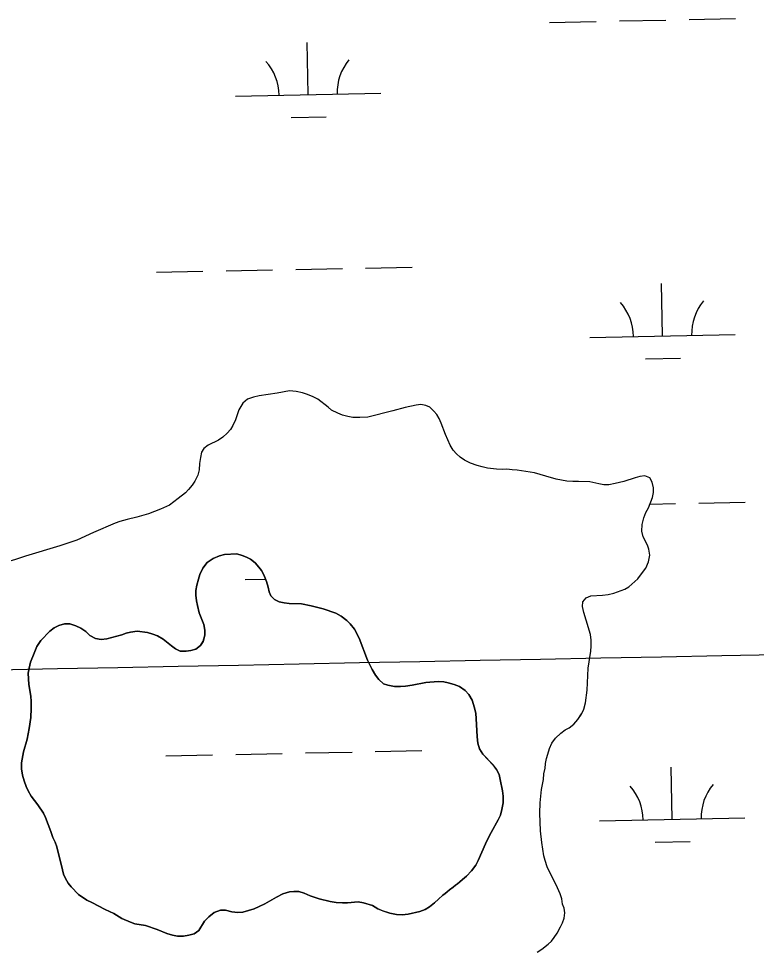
# Model space of a CAD drawing. Extents: x 3989314 to 4027622, y 243956 to 270014.
# Drawn here: x 4003151 to 4003658, y 255452 to 256093 of the extents above; entities that cross this region are included whole.
import ezdxf

# ---------------------------------------------------------------- set-up
doc = ezdxf.new("R2010")
doc.units = 0
for name, color, linetype in [('V-GRID-MAJR', 7, 'Continuous'), ('V-RIVR-EDGE', 7, 'Continuous'), ('V-WETL-SWMP', 7, 'Continuous')]:
    doc.layers.add(name, color=color, linetype=linetype)

msp = doc.modelspace()

# ---------------------------------------------------------------- linework, layer by layer
at = {"layer": 'V-GRID-MAJR'}
msp.add_spline([(3993497.63, 255455.71), (3998815.34, 255559.76), (4004133.03, 255664.57), (4009450.71, 255770.16), (4014768.37, 255876.52), (4020086.02, 255983.66), (4025403.66, 256091.57)], degree=3, dxfattribs=at)
at = {"layer": 'V-RIVR-EDGE'}
for points in [[(4003552.38, 255696.1), (4003556.26, 255696.61), (4003560.27, 255697.51), (4003567.91, 255700.36), (4003570.63, 255702.04), (4003576.84, 255707.34), (4003580.08, 255711.74), (4003582.15, 255714.84), (4003584.1, 255719.11), (4003585, 255723.64), (4003584.36, 255727.78), (4003583.33, 255730.62), (4003580.48, 255736.45), (4003579.45, 255740.33), (4003579.71, 255744.86), (4003580.88, 255749.39), (4003582.31, 255753.14), (4003583.99, 255756.38), (4003586.84, 255763.49), (4003587.62, 255766.85), (4003587.63, 255769.96), (4003586.59, 255773.97), (4003584.91, 255776.82), (4003581.68, 255778.24), (4003578.19, 255777.86), (4003574.82, 255776.96), (4003567.06, 255774.5), (4003561.1, 255772.96), (4003556.83, 255772.18), (4003553.33, 255772.05), (4003549.97, 255772.7), (4003543.63, 255774.26), (4003536, 255774.52), (4003532.12, 255774.4), (4003527.98, 255774.53), (4003520.47, 255775.96), (4003513.48, 255778.16), (4003505.59, 255780.37), (4003493.69, 255782.19), (4003490.2, 255782.32), (4003486.57, 255782.84), (4003483.34, 255782.71), (4003479.58, 255782.85), (4003473.38, 255783.63), (4003469.62, 255784.54), (4003466.26, 255785.44), (4003461.73, 255787.13), (4003457.59, 255789.07), (4003454.62, 255791.15), (4003451.9, 255793.48), (4003449.7, 255796.07), (4003447.64, 255799.3), (4003444.54, 255806.68), (4003441.56, 255814.45), (4003440.01, 255817.68), (4003438.46, 255820.4), (4003436.39, 255822.86), (4003433.68, 255825.45), (4003430.96, 255826.75), (4003427.47, 255827.27), (4003424.23, 255827.01), (4003416.6, 255825.33), (4003408.18, 255823.01), (4003390.97, 255818.75), (4003385.41, 255818.37), (4003380.75, 255818.37), (4003377.25, 255819.02), (4003373.5, 255820.06), (4003370.27, 255821.35), (4003366, 255823.56), (4003363.67, 255825.63), (4003356.56, 255830.94), (4003353.32, 255832.62), (4003349.57, 255834.18), (4003346.08, 255835.35), (4003341.68, 255836.38), (4003337.02, 255836.77), (4003328.61, 255835.1), (4003316.19, 255833.3), (4003312.3, 255832.39), (4003308.16, 255830.97), (4003305.05, 255828.26), (4003302.33, 255823.73), (4003300, 255816.88), (4003298.19, 255812.99), (4003296.5, 255810.15), (4003294.3, 255807.56), (4003291.19, 255804.98), (4003288.21, 255802.91), (4003281.09, 255799.29), (4003278.12, 255797.22), (4003276.56, 255794.63), (4003275.78, 255791.01), (4003275.26, 255786.74), (4003275, 255782.47), (4003273.96, 255778.85), (4003272.02, 255774.71), (4003270.21, 255771.86), (4003267.75, 255768.89), (4003265.54, 255766.69), (4003260.62, 255762.68)], [(4003260.62, 255762.68), (4003254.54, 255758.16), (4003248.46, 255755.32), (4003240.17, 255752.21), (4003232.15, 255749.89), (4003225.42, 255748.35), (4003220.37, 255746.79), (4003217.26, 255745.63), (4003202.25, 255739.3), (4003190.73, 255734.13), (4003179.21, 255730.26), (4003155.52, 255723.03), (4003148.66, 255720.71), (4003144.78, 255719.67), (4003131.84, 255715.41)], [(4003466.26, 255598.85), (4003465.62, 255611.27), (4003465.23, 255614.76), (4003464.46, 255618.78), (4003462.78, 255623.95), (4003460.58, 255627.84), (4003457.87, 255630.56), (4003453.99, 255633.4), (4003450.37, 255634.7), (4003446.23, 255635.87), (4003443.25, 255636.52), (4003439.5, 255636.78), (4003430.83, 255636.14), (4003421.51, 255634.33), (4003416.85, 255633.69), (4003413.48, 255633.43), (4003409.34, 255633.43), (4003404.69, 255634.35), (4003401.71, 255635.25), (4003398.48, 255638.1), (4003396.28, 255641.08), (4003393.96, 255645.09), (4003390.72, 255651.43), (4003385.04, 255666.58), (4003381.81, 255672.92), (4003378.97, 255676.42), (4003376.51, 255678.88), (4003372.76, 255681.73), (4003369.01, 255683.8), (4003360.34, 255686.91), (4003352.06, 255688.86), (4003345.46, 255690.16), (4003336.92, 255690.55), (4003333.56, 255690.94), (4003330.06, 255691.72), (4003326.83, 255693.15), (4003324.37, 255695.74), (4003323.21, 255698.58), (4003322.44, 255701.82), (4003321.27, 255705.7), (4003319.47, 255710.1), (4003317.91, 255713.08), (4003316.1, 255715.54), (4003313.39, 255718.52), (4003310.28, 255720.98), (4003307.44, 255722.41), (4003304.59, 255723.57), (4003300.97, 255724.61), (4003292.43, 255724.1), (4003289.06, 255723.2), (4003284.66, 255721.52), (4003280.52, 255718.67), (4003277.41, 255714.79), (4003275.47, 255710.39), (4003274.43, 255707.29), (4003273.39, 255703.15), (4003272.75, 255699.53), (4003272.61, 255696.16), (4003273.13, 255692.28), (4003273.9, 255689.05), (4003275.06, 255684.12), (4003278.16, 255675.97), (4003278.94, 255672.09), (4003278.93, 255668.6), (4003277.64, 255664.45), (4003275.95, 255661.61), (4003272.72, 255659.15), (4003269.35, 255658.12), (4003266.12, 255657.74), (4003261.97, 255657.74), (4003258.74, 255659.29), (4003255.9, 255661.36), (4003250.2, 255666.03), (4003246.32, 255668.23), (4003243.09, 255669.4), (4003239.47, 255670.43), (4003232.22, 255671.48), (4003227.69, 255670.83), (4003224.71, 255670.06), (4003221.74, 255669.02), (4003211.39, 255666.18), (4003207.5, 255665.67), (4003203.62, 255666.45), (4003199.87, 255668.52), (4003196.9, 255671.24), (4003193.53, 255673.57), (4003190.17, 255675.13), (4003185.9, 255676.43), (4003182.28, 255676.56), (4003178.52, 255675.4), (4003175.16, 255673.84), (4003172.18, 255671.39), (4003165.96, 255665.05), (4003163.37, 255660.91), (4003161.43, 255656.38), (4003158.97, 255650.17), (4003157.93, 255646.04), (4003157.41, 255642.54), (4003157.79, 255634.78), (4003159.08, 255626.62), (4003159.33, 255623.13)], [(4003507.43, 255450.52), (4003510.67, 255452.59), (4003515.07, 255456.08), (4003517.27, 255458.28), (4003519.21, 255460.74), (4003521.16, 255463.58), (4003523.62, 255467.98), (4003524.92, 255470.7), (4003526.08, 255473.93), (4003526.6, 255477.56), (4003526.09, 255480.79), (4003524.93, 255483.64), (4003524.41, 255487.26), (4003523.25, 255490.76), (4003521.57, 255494.77), (4003514.46, 255509.4), (4003512.91, 255513.67), (4003512.14, 255516.9), (4003510.72, 255525.96), (4003509.82, 255534.12), (4003509.31, 255546.15), (4003509.58, 255553.27), (4003510.49, 255562.45), (4003511.27, 255565.95), (4003511.79, 255569.31), (4003512.18, 255573.32), (4003512.96, 255577.07), (4003513.35, 255580.44), (4003514, 255583.8), (4003514.77, 255586.78), (4003516.07, 255590.66), (4003517.63, 255594.28), (4003520.09, 255597.9), (4003523.84, 255601.27), (4003526.82, 255603.46), (4003529.54, 255605.01), (4003532.65, 255607.47), (4003535.37, 255610.57), (4003537.96, 255614.46), (4003539.51, 255617.82), (4003540.81, 255622.09), (4003541.98, 255630.89), (4003542.51, 255646.02), (4003544.33, 255657.67), (4003544.59, 255661.03), (4003544.59, 255665.3), (4003544.21, 255669.06), (4003541.11, 255679.02), (4003539.69, 255684.2), (4003538.79, 255688.34), (4003538.92, 255691.71), (4003541.25, 255694.42), (4003544.35, 255695.71), (4003552.38, 255696.1)], [(4003159.33, 255623.13), (4003159.33, 255618.34), (4003159.07, 255612.13), (4003158.03, 255604.49), (4003156.73, 255597.25), (4003154.14, 255588.32), (4003152.71, 255580.82), (4003152.7, 255576.68), (4003153.48, 255572.41)], [(4003153.48, 255572.41), (4003154.51, 255568.4), (4003155.93, 255564.51), (4003157.35, 255561.53), (4003159.29, 255558.04), (4003164.07, 255551.96), (4003167.82, 255546.13), (4003169.24, 255543.15), (4003172.86, 255533.7), (4003174.28, 255529.43), (4003175.96, 255526.2), (4003176.99, 255523.09), (4003180.99, 255507.3), (4003181.64, 255504.19), (4003182.93, 255501.35), (4003184.87, 255497.98), (4003186.81, 255495.52), (4003191.98, 255490.34), (4003197.67, 255486.33), (4003201.04, 255484.77), (4003210.35, 255479.85), (4003216.17, 255477.26), (4003221.73, 255473.76), (4003227.68, 255471.16), (4003230.79, 255470.13), (4003238.03, 255468.96), (4003246.05, 255466.11), (4003252.78, 255463.51), (4003256.53, 255462.35), (4003260.03, 255461.57), (4003264.17, 255461.69), (4003267.92, 255462.34), (4003271.54, 255463.24), (4003274.78, 255465.57), (4003278.54, 255472.04), (4003281.52, 255475.01), (4003285.4, 255477.85), (4003289.54, 255479.4), (4003293.04, 255479.4), (4003297.44, 255478.36), (4003301.57, 255477.84), (4003305.07, 255478.1), (4003312.71, 255480.42), (4003316.2, 255481.97), (4003320.08, 255483.78), (4003328.24, 255488.43), (4003332.64, 255490.63), (4003337.04, 255492.05), (4003340.15, 255492.44), (4003343.64, 255492.31), (4003347.26, 255491.14), (4003351.27, 255489.45), (4003357.48, 255487.25), (4003364.99, 255485.43), (4003369.26, 255484.78), (4003373.66, 255484.52), (4003377.02, 255484.65), (4003384.4, 255485.29), (4003388.02, 255484.64), (4003394.23, 255482.69), (4003397.85, 255480.49), (4003401.22, 255478.94), (4003406.13, 255477.38), (4003410.79, 255476.47), (4003414.54, 255476.34), (4003418.68, 255476.72), (4003426.84, 255478.66), (4003430.46, 255479.95), (4003433.44, 255481.76), (4003436.8, 255484.48), (4003439.52, 255487.06), (4003442.71, 255489.71), (4003444.26, 255491.01), (4003445.52, 255492.05), (4003447.22, 255493.46), (4003449.68, 255495.39), (4003451.25, 255496.62), (4003452.68, 255497.73), (4003454.35, 255499.04), (4003456.16, 255500.58), (4003458.82, 255502.84), (4003462.44, 255506.59), (4003465.29, 255510.46), (4003466.98, 255513.7), (4003471.9, 255525.08), (4003473.98, 255529.48), (4003475.79, 255532.98), (4003480.71, 255541.64), (4003482.27, 255544.88), (4003483.3, 255548.76), (4003484.08, 255553.29), (4003484.09, 255557.82), (4003483.7, 255561.7), (4003482.16, 255569.46), (4003481.25, 255572.83), (4003479.57, 255576.32), (4003477.12, 255579.43), (4003470.13, 255586.94), (4003467.8, 255590.43), (4003466.64, 255594.32), (4003466.26, 255598.85)]]:
    msp.add_lwpolyline(points, dxfattribs=at)
at = {"layer": 'V-WETL-SWMP'}
for p, q in [((4003516.06, 256090.29), (4003548.05, 256090.93)), ((4003564.05, 256091.25), (4003596.04, 256091.88)), ((4003612.04, 256092.2), (4003644.03, 256092.84)), ((4003349.95, 256040.54), (4003349.23, 256076.53)), ((4003299.96, 256039.54), (4003399.94, 256041.54)), ((4003338.26, 256024.87), (4003362.26, 256025.35)), ((4003389.49, 255921.23), (4003421.49, 255921.87)), ((4003245.52, 255918.36), (4003277.51, 255919)), ((4003293.51, 255919.32), (4003325.51, 255919.96)), ((4003341.5, 255920.28), (4003373.5, 255920.91)), ((4003593.78, 255874.55), (4003593.06, 255910.54)), ((4003543.79, 255873.56), (4003643.77, 255875.55)), ((4003582.09, 255858.88), (4003606.08, 255859.36)), ((4003585.01, 255758.92), (4003602.67, 255759.27)), ((4003618.67, 255759.59), (4003650.66, 255760.23)), ((4003306.59, 255706.93), (4003320.65, 255707.21)), ((4003396.12, 255588.62), (4003428.11, 255589.26)), ((4003252.15, 255585.75), (4003284.14, 255586.39)), ((4003300.14, 255586.71), (4003332.13, 255587.35)), ((4003348.13, 255587.67), (4003380.12, 255588.31)), ((4003600.41, 255541.94), (4003599.69, 255577.94)), ((4003550.42, 255540.95), (4003650.4, 255542.94)), ((4003588.72, 255526.28), (4003612.71, 255526.75))]:
    msp.add_line(p, q, dxfattribs=at)
for points in [[(4003552.38, 255696.1), (4003556.26, 255696.61), (4003560.27, 255697.51), (4003567.91, 255700.36), (4003570.63, 255702.04), (4003576.84, 255707.34), (4003580.08, 255711.74), (4003582.15, 255714.84), (4003584.1, 255719.11), (4003585.01, 255723.64), (4003584.36, 255727.78), (4003583.33, 255730.62), (4003580.49, 255736.45), (4003579.45, 255740.33), (4003579.71, 255744.86), (4003580.88, 255749.39), (4003582.31, 255753.14), (4003583.99, 255756.38), (4003586.85, 255763.49), (4003587.62, 255766.85), (4003587.63, 255769.96), (4003586.59, 255773.97), (4003584.91, 255776.82), (4003581.68, 255778.25), (4003578.19, 255777.86), (4003574.82, 255776.96), (4003567.06, 255774.5), (4003561.1, 255772.96), (4003556.83, 255772.18), (4003553.34, 255772.05), (4003549.97, 255772.7), (4003543.63, 255774.26), (4003536, 255774.52), (4003532.12, 255774.4), (4003527.98, 255774.53), (4003520.47, 255775.96), (4003513.48, 255778.16), (4003505.59, 255780.37), (4003493.69, 255782.19), (4003490.2, 255782.32), (4003486.57, 255782.84), (4003483.34, 255782.71), (4003479.58, 255782.85), (4003473.37, 255783.63), (4003469.62, 255784.54), (4003466.26, 255785.44), (4003461.73, 255787.13), (4003457.59, 255789.07), (4003454.62, 255791.15), (4003451.9, 255793.48), (4003449.7, 255796.07), (4003447.64, 255799.3), (4003444.53, 255806.68), (4003441.56, 255814.45), (4003440.01, 255817.68), (4003438.46, 255820.4), (4003436.39, 255822.86), (4003433.68, 255825.45), (4003430.96, 255826.75), (4003427.47, 255827.27), (4003424.23, 255827.01), (4003416.6, 255825.33), (4003408.18, 255823.01), (4003390.97, 255818.75), (4003385.41, 255818.37), (4003380.75, 255818.37), (4003377.25, 255819.02), (4003373.5, 255820.06), (4003370.27, 255821.35), (4003366, 255823.56), (4003363.67, 255825.63), (4003356.56, 255830.94), (4003353.32, 255832.62), (4003349.57, 255834.18), (4003346.08, 255835.35), (4003341.68, 255836.39), (4003337.02, 255836.78), (4003328.61, 255835.1), (4003316.19, 255833.3), (4003312.3, 255832.39), (4003308.16, 255830.97), (4003305.05, 255828.26), (4003302.33, 255823.73), (4003300, 255816.87), (4003298.19, 255812.99), (4003296.5, 255810.15), (4003294.3, 255807.56), (4003291.19, 255804.98), (4003288.21, 255802.91), (4003281.1, 255799.29), (4003278.12, 255797.22), (4003276.56, 255794.63), (4003275.78, 255791.01), (4003275.26, 255786.74), (4003275, 255782.47), (4003273.96, 255778.85), (4003272.02, 255774.71), (4003270.21, 255771.86), (4003267.75, 255768.89), (4003265.54, 255766.69), (4003260.62, 255762.68)], [(4003260.62, 255762.68), (4003254.54, 255758.16), (4003248.46, 255755.32), (4003240.17, 255752.21), (4003232.15, 255749.89), (4003225.42, 255748.34), (4003220.37, 255746.79), (4003217.26, 255745.63), (4003202.25, 255739.3), (4003190.73, 255734.13), (4003179.21, 255730.26), (4003155.52, 255723.03), (4003148.66, 255720.71)], [(4003153.48, 255572.41), (4003152.7, 255576.68), (4003152.71, 255580.82), (4003154.14, 255588.32), (4003156.73, 255597.25), (4003158.03, 255604.5), (4003159.07, 255612.13), (4003159.33, 255618.34), (4003159.33, 255623.13), (4003159.08, 255626.62), (4003157.79, 255634.78), (4003157.41, 255642.54), (4003157.93, 255646.03), (4003158.97, 255650.17), (4003161.43, 255656.38), (4003163.37, 255660.91), (4003165.96, 255665.05), (4003172.18, 255671.39), (4003175.16, 255673.84), (4003178.52, 255675.39), (4003182.28, 255676.56), (4003185.9, 255676.42), (4003190.17, 255675.13), (4003193.53, 255673.57), (4003196.9, 255671.24), (4003199.87, 255668.52), (4003203.62, 255666.45), (4003207.5, 255665.67), (4003211.38, 255666.18), (4003221.74, 255669.02), (4003224.71, 255670.06), (4003227.69, 255670.83), (4003232.22, 255671.47), (4003239.47, 255670.43), (4003243.09, 255669.4), (4003246.32, 255668.23), (4003250.21, 255666.03), (4003255.9, 255661.36), (4003258.74, 255659.29), (4003261.97, 255657.74), (4003266.12, 255657.73), (4003269.35, 255658.12), (4003272.72, 255659.15), (4003275.95, 255661.61), (4003277.64, 255664.46), (4003278.93, 255668.6), (4003278.94, 255672.09), (4003278.16, 255675.97), (4003275.06, 255684.13), (4003273.9, 255689.04), (4003273.13, 255692.28), (4003272.61, 255696.16), (4003272.74, 255699.53), (4003273.39, 255703.15), (4003274.43, 255707.29), (4003275.47, 255710.39), (4003277.41, 255714.79), (4003280.52, 255718.67), (4003284.66, 255721.52), (4003289.06, 255723.2), (4003292.43, 255724.1), (4003300.97, 255724.61), (4003304.59, 255723.57), (4003307.44, 255722.41), (4003310.29, 255720.98), (4003313.39, 255718.52), (4003316.1, 255715.54), (4003317.91, 255713.08), (4003319.46, 255710.1), (4003321.27, 255705.7), (4003322.44, 255701.82), (4003323.21, 255698.58), (4003324.37, 255695.74), (4003326.83, 255693.15), (4003330.06, 255691.72), (4003333.56, 255690.94), (4003336.92, 255690.55), (4003345.46, 255690.16), (4003352.06, 255688.86), (4003360.34, 255686.91), (4003369.01, 255683.8), (4003372.76, 255681.73), (4003376.51, 255678.88), (4003378.97, 255676.42), (4003381.81, 255672.92), (4003385.04, 255666.58), (4003390.72, 255651.44), (4003393.96, 255645.09), (4003396.28, 255641.08), (4003398.48, 255638.1), (4003401.71, 255635.25), (4003404.69, 255634.35), (4003409.35, 255633.44), (4003413.49, 255633.43), (4003416.85, 255633.69), (4003421.51, 255634.33), (4003430.83, 255636.14), (4003439.5, 255636.78), (4003443.25, 255636.52), (4003446.23, 255635.87), (4003450.37, 255634.7)], [(4003507.43, 255450.52), (4003510.67, 255452.59), (4003515.07, 255456.08), (4003517.27, 255458.28), (4003519.22, 255460.74), (4003521.16, 255463.58), (4003523.62, 255467.98), (4003524.92, 255470.7), (4003526.08, 255473.93), (4003526.6, 255477.56), (4003526.09, 255480.79), (4003524.93, 255483.64), (4003524.41, 255487.26), (4003523.25, 255490.76), (4003521.57, 255494.77), (4003514.46, 255509.4), (4003512.91, 255513.67), (4003512.14, 255516.9), (4003510.72, 255525.96), (4003509.82, 255534.12), (4003509.31, 255546.15), (4003509.58, 255553.27), (4003510.49, 255562.45), (4003511.27, 255565.95), (4003511.79, 255569.31), (4003512.18, 255573.32), (4003512.96, 255577.08), (4003513.35, 255580.44), (4003514, 255583.8), (4003514.77, 255586.78), (4003516.07, 255590.66), (4003517.63, 255594.28), (4003520.09, 255597.9), (4003523.84, 255601.27), (4003526.82, 255603.46), (4003529.54, 255605.01), (4003532.65, 255607.47), (4003535.37, 255610.57), (4003537.96, 255614.45), (4003539.51, 255617.82), (4003540.81, 255622.09), (4003541.98, 255630.89), (4003542.51, 255646.02), (4003544.33, 255657.67), (4003544.59, 255661.03), (4003544.59, 255665.3), (4003544.21, 255669.06), (4003541.11, 255679.02), (4003539.69, 255684.2), (4003538.79, 255688.34), (4003538.92, 255691.71), (4003541.25, 255694.42), (4003544.35, 255695.71), (4003552.38, 255696.1)], [(4003450.37, 255634.7), (4003453.99, 255633.4), (4003457.87, 255630.55), (4003460.58, 255627.84), (4003462.78, 255623.95), (4003464.46, 255618.77), (4003465.23, 255614.76), (4003465.62, 255611.27), (4003466.26, 255598.85), (4003466.64, 255594.32), (4003467.81, 255590.43), (4003470.13, 255586.94), (4003477.11, 255579.43), (4003479.57, 255576.32), (4003481.25, 255572.83), (4003482.15, 255569.46), (4003483.7, 255561.7), (4003484.09, 255557.81), (4003484.08, 255553.29), (4003483.3, 255548.76), (4003482.27, 255544.88), (4003480.71, 255541.64), (4003475.79, 255532.97), (4003473.97, 255529.48), (4003471.9, 255525.08), (4003466.98, 255513.7), (4003465.29, 255510.47), (4003462.44, 255506.59), (4003458.81, 255502.84), (4003456.16, 255500.58), (4003454.35, 255499.04), (4003452.68, 255497.73), (4003451.25, 255496.61), (4003449.68, 255495.39), (4003447.21, 255493.46), (4003445.52, 255492.05), (4003444.26, 255491.01), (4003442.71, 255489.71), (4003439.52, 255487.06), (4003436.8, 255484.48), (4003433.44, 255481.76), (4003430.46, 255479.95), (4003426.84, 255478.66), (4003418.68, 255476.73), (4003414.54, 255476.34), (4003410.79, 255476.47), (4003406.13, 255477.38), (4003401.21, 255478.94), (4003397.85, 255480.49), (4003394.23, 255482.69), (4003388.02, 255484.64), (4003384.4, 255485.29), (4003377.02, 255484.65), (4003373.66, 255484.52), (4003369.26, 255484.78), (4003364.99, 255485.43), (4003357.48, 255487.25), (4003351.27, 255489.45), (4003347.26, 255491.14), (4003343.64, 255492.3), (4003340.15, 255492.44), (4003337.04, 255492.05), (4003332.64, 255490.63), (4003328.24, 255488.43), (4003320.08, 255483.78), (4003316.2, 255481.97), (4003312.71, 255480.42), (4003305.07, 255478.1), (4003301.58, 255477.84), (4003297.44, 255478.36), (4003293.04, 255479.4), (4003289.54, 255479.4), (4003285.4, 255477.85), (4003281.52, 255475.01), (4003278.54, 255472.03), (4003274.78, 255465.57), (4003271.54, 255463.24), (4003267.92, 255462.34), (4003264.17, 255461.69), (4003260.03, 255461.57), (4003256.53, 255462.35), (4003252.78, 255463.51), (4003246.05, 255466.11), (4003238.03, 255468.96), (4003230.79, 255470.13), (4003227.68, 255471.16), (4003221.73, 255473.76), (4003216.17, 255477.25), (4003210.35, 255479.85), (4003201.04, 255484.77), (4003197.67, 255486.33), (4003191.98, 255490.34), (4003186.81, 255495.52), (4003184.87, 255497.98), (4003182.93, 255501.35), (4003181.64, 255504.19), (4003180.99, 255507.3), (4003176.99, 255523.09), (4003175.96, 255526.2), (4003174.28, 255529.43), (4003172.86, 255533.7)], [(4003172.86, 255533.7), (4003169.24, 255543.15), (4003167.82, 255546.13), (4003164.07, 255551.96), (4003159.29, 255558.04), (4003157.35, 255561.54), (4003155.93, 255564.51), (4003154.51, 255568.4), (4003153.48, 255572.41)]]:
    msp.add_lwpolyline(points, dxfattribs=at)
for centre, start, end in [((4003294.71, 256039.91), 0.36988, 41.91354), ((4003405.17, 256042.12), 140.36987, 181.91353), ((4003538.54, 255873.93), 0.36988, 41.91354), ((4003649, 255876.13), 140.36987, 181.91353), ((4003545.17, 255541.32), 0.36988, 41.91354), ((4003655.63, 255543.52), 140.36987, 181.91353)]:
    msp.add_arc(centre, 35.25, start, end, dxfattribs=at)

doc.saveas('drawing.dxf')
